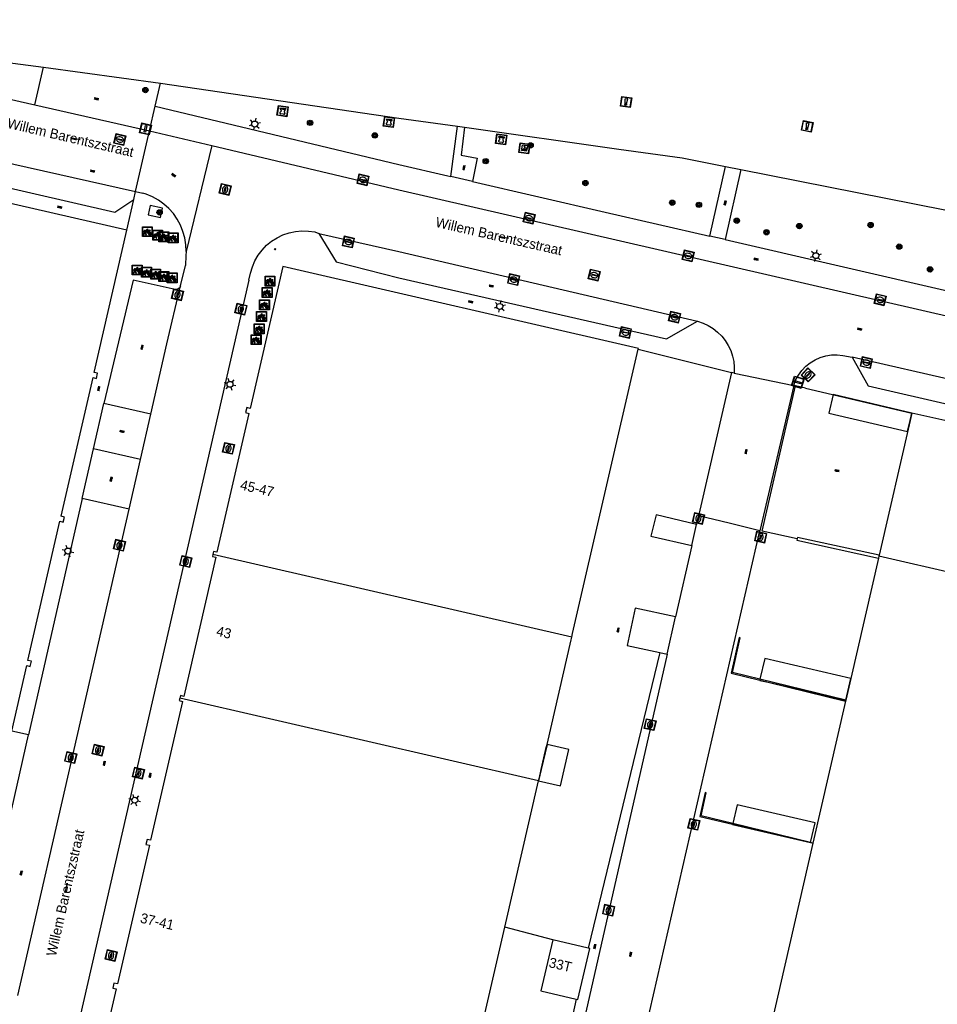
# Model space of a CAD drawing. Header units: metres. Extents: x 93870 to 95789, y 463036 to 464040.
# Tile 264 of 344: x 94962 to 95054, y 463934 to 464033. Entities that reach past the tile are written whole.
import ezdxf
from ezdxf.enums import TextEntityAlignment as Align

# ---------------------------------------------------------------- set-up
doc = ezdxf.new("R2010")
doc.units = ezdxf.units.M
doc.header["$LTSCALE"] = 25.4
for name, color, linetype in [('B_BEBOUWINGSGRENS_0', 1, 'Continuous'), ('B_LUIFEL_1', 200, 'Continuous'), ('B_TUSSENMUUR_0', 7, 'Continuous'), ('G_GRENS_ALGEMEEN_0', 7, 'Continuous'), ('Q_BOLDER_0', 7, 'Continuous'), ('Q_BOOM_0', 3, 'Continuous'), ('Q_BRANDKRAAN_0', 5, 'Continuous'), ('Q_ELEKTRAKAST_0', 7, 'Continuous'), ('Q_FIETSENREK_0', 6, 'Continuous'), ('Q_INSPECTIE_OF_RIOOLPUT_0', 253, 'Continuous'), ('Q_KOLK_0', 254, 'Continuous'), ('Q_LICHTMAST_0', 2, 'Continuous'), ('Q_MEERPAAL_0', 7, 'Continuous'), ('Q_VERKEERSBORDPAAL_0', 40, 'Continuous'), ('Q_WATERLEIDINGPUT_0', 5, 'Continuous'), ('S_GBKN_SYMBOOL_OV_GROOT_0', 7, 'Continuous'), ('T_HEK_0', 57, 'Continuous'), ('T_HEK_1', 57, 'Continuous'), ('V_WEGGRENS_0', 7, 'Continuous'), ('W_WATERGRENS_0', 5, 'Continuous'), ('Z_GBKN_HUISNUMMER_0', 252, 'Continuous'), ('Z_STRAATNAAM_0', 252, 'Continuous')]:
    doc.layers.add(name, color=color, linetype=linetype)
doc.layers.add('Q_PAALTJE_0', color=7, linetype='Continuous', true_color=0x666666)

# ---------------------------------------------------------------- blocks, each defined once
blk = doc.blocks.new('Q_ELEKTRAKAST')
for points in [[(-0.5, 0.5), (0.5, 0.5), (0.5, -0.5), (-0.5, -0.5)], [(-0.262, 0.264), (0.25, 0.264), (0.25, 0.187), (-0.262, 0.187)], [(-0.262, 0.107), (0.25, 0.107), (0.25, -0.332), (-0.262, -0.332)]]:
    blk.add_lwpolyline(points, close=True)
blk.add_lwpolyline([(-0.442, 0.464), (0.438, 0.464, -0.414214), (0.459, 0.442), (0.459, -0.437, -0.414214), (0.438, -0.459), (-0.442, -0.459, -0.414214), (-0.463, -0.437), (-0.463, 0.442), (-0.463, 0.444), (-0.463, 0.446), (-0.463, 0.448), (-0.462, 0.45), (-0.461, 0.451), (-0.46, 0.453), (-0.459, 0.455), (-0.458, 0.456), (-0.457, 0.457), (-0.456, 0.459), (-0.454, 0.46), (-0.453, 0.461), (-0.451, 0.462), (-0.449, 0.462), (-0.447, 0.463), (-0.446, 0.463), (-0.444, 0.464), (-0.442, 0.464)], format="xyb")
blk.add_lwpolyline([(-0.177, 0.001, -1), (-0.177, -0.069, -1)], format="xyb", close=True)
blk.add_lwpolyline([(0.044, 0.088), (-0.056, -0.112), (0.044, -0.112), (-0.056, -0.312)])
blk = doc.blocks.new('Q_LICHTMAST')
for points in [[(-0.26, 0.15), (-0.52, 0.3)], [(0, 0.3), (0, 0.6)], [(0.26, 0.15), (0.52, 0.3)], [(-0.26, -0.15), (-0.52, -0.3)], [(0, -0.3), (0, -0.6)], [(0.26, -0.15), (0.52, -0.3)]]:
    blk.add_lwpolyline(points)
blk.add_circle((0, 0), 0.3)
blk = doc.blocks.new('Q_VERKEERSBORDPAAL')
for points in [[(-0.5, 0.5), (0.5, 0.5), (0.5, -0.5), (-0.5, -0.5)], [(-0.08, 0.333), (0.071, 0.333), (0.071, -0.329), (-0.08, -0.329)]]:
    blk.add_lwpolyline(points, close=True)
blk.add_lwpolyline([(-0.442, 0.464), (0.438, 0.464, -0.414214), (0.459, 0.442), (0.459, -0.437, -0.414214), (0.438, -0.459), (-0.442, -0.459, -0.414214), (-0.463, -0.437), (-0.463, 0.442), (-0.463, 0.444), (-0.463, 0.446), (-0.463, 0.448), (-0.462, 0.45), (-0.461, 0.451), (-0.46, 0.453), (-0.459, 0.455), (-0.458, 0.456), (-0.457, 0.457), (-0.456, 0.459), (-0.454, 0.46), (-0.453, 0.461), (-0.451, 0.462), (-0.449, 0.462), (-0.447, 0.463), (-0.446, 0.463), (-0.444, 0.464), (-0.442, 0.464)], format="xyb")
blk = doc.blocks.new('Q_PAAL_STEEN')
for points in [[(-0.5, 0.5), (0.5, 0.5), (0.5, -0.5), (-0.5, -0.5)], [(-0.08, 0.33), (0.07, 0.33), (0.07, -0.33), (-0.08, -0.33)]]:
    blk.add_lwpolyline(points, close=True)
blk.add_lwpolyline([(-0.44, 0.46), (0.44, 0.46, -0.414214), (0.46, 0.44), (0.46, -0.44, -0.414214), (0.44, -0.46), (-0.44, -0.46, -0.414214), (-0.46, -0.44), (-0.46, 0.44), (-0.46, 0.44), (-0.46, 0.45), (-0.46, 0.45), (-0.46, 0.45), (-0.46, 0.45), (-0.46, 0.45), (-0.46, 0.45), (-0.46, 0.46), (-0.46, 0.46), (-0.46, 0.46), (-0.45, 0.46), (-0.45, 0.46), (-0.45, 0.46), (-0.45, 0.46), (-0.45, 0.46), (-0.45, 0.46), (-0.44, 0.46), (-0.44, 0.46)], format="xyb")
blk = doc.blocks.new('Q_PAALTJE')
at = {"color": 251, "true_color": 0x666666, "xscale": 0.1, "yscale": 0.1, "zscale": 0.01}
blk.add_blockref('Q_PAAL_STEEN', (0, 0), dxfattribs=at)
blk = doc.blocks.new('Q_KOLK')
blk.add_lwpolyline([(-0.5, 0.5), (0.5, 0.5), (0.5, -0.5), (-0.5, -0.5)], close=True)
for points in [[(-0.442, 0.464), (0.438, 0.464, -0.414214), (0.459, 0.442), (0.459, -0.437, -0.414214), (0.438, -0.459), (-0.442, -0.459, -0.414214), (-0.463, -0.437), (-0.463, 0.442, -0.414214), (-0.442, 0.464)], [(-0.345, 0.105, 0.380426), (-0.276, -0.18)], [(-0.008, 0.266, 0.240218), (-0.345, 0.105)], [(-0.194, 0.045, 0.853344), (-0.194, -0.032)], [(0.331, 0.111, 0.240191), (-0.008, 0.266)], [(0.185, -0.032, 0.849746), (0.185, 0.045)], [(0.267, -0.176, 0.380426), (0.331, 0.111)], [(-0.276, -0.18, 0.148452), (0.012, -0.257)], [(0.012, -0.257, 0.131742), (0.267, -0.176)]]:
    blk.add_lwpolyline(points, format="xyb")
for points in [[(-0.194, 0.045), (0.185, 0.045)], [(0.185, -0.032), (-0.194, -0.032)]]:
    blk.add_lwpolyline(points)
blk = doc.blocks.new('Q_WATERLEIDINGPUT')
blk.add_lwpolyline([(-0.5, 0.5), (0.5, 0.5), (0.5, -0.5), (-0.5, -0.5)], close=True)
for points in [[(-0.442, 0.464), (0.438, 0.464, -0.414214), (0.459, 0.442), (0.459, -0.437, -0.414214), (0.438, -0.459), (-0.442, -0.459, -0.414214), (-0.463, -0.437), (-0.463, 0.442), (-0.463, 0.444), (-0.463, 0.446), (-0.463, 0.448), (-0.462, 0.45), (-0.461, 0.451), (-0.46, 0.453), (-0.459, 0.455), (-0.458, 0.456), (-0.457, 0.457), (-0.456, 0.459), (-0.454, 0.46), (-0.453, 0.461), (-0.451, 0.462), (-0.449, 0.462), (-0.447, 0.463), (-0.446, 0.463), (-0.444, 0.464), (-0.442, 0.464)], [(-0.345, 0.105, 0.380426), (-0.276, -0.18)], [(-0.008, 0.266, 0.240218), (-0.345, 0.105)], [(-0.194, 0.045, 0.853344), (-0.194, -0.032)], [(0.331, 0.111, 0.240191), (-0.008, 0.266)], [(0.185, -0.032, 0.849746), (0.185, 0.045)], [(0.267, -0.176, 0.380426), (0.331, 0.111)], [(-0.276, -0.18, 0.148452), (0.012, -0.257)], [(0.012, -0.257, 0.131742), (0.267, -0.176)]]:
    blk.add_lwpolyline(points, format="xyb")
for points in [[(-0.194, 0.045), (0.185, 0.045)], [(0.185, -0.032), (-0.194, -0.032)]]:
    blk.add_lwpolyline(points)
blk = doc.blocks.new('Q_INSPECTIE_OF_RIOOLPUT')
blk.add_lwpolyline([(-0.5, 0.5), (0.5, 0.5), (0.5, -0.5), (-0.5, -0.5)], close=True)
for points in [[(-0.442, 0.464), (0.438, 0.464, -0.414214), (0.459, 0.442), (0.459, -0.437, -0.414214), (0.438, -0.459), (-0.442, -0.459, -0.414214), (-0.463, -0.437), (-0.463, 0.442), (-0.463, 0.444), (-0.463, 0.446), (-0.463, 0.448), (-0.462, 0.45), (-0.461, 0.451), (-0.46, 0.453), (-0.459, 0.455), (-0.458, 0.456), (-0.457, 0.457), (-0.456, 0.459), (-0.454, 0.46), (-0.453, 0.461), (-0.451, 0.462), (-0.449, 0.462), (-0.447, 0.463), (-0.446, 0.463), (-0.444, 0.464), (-0.442, 0.464)], [(-0.345, 0.105, 0.380426), (-0.276, -0.18)], [(-0.008, 0.266, 0.240218), (-0.345, 0.105)], [(-0.194, 0.045, 0.853344), (-0.194, -0.032)], [(0.331, 0.111, 0.240191), (-0.008, 0.266)], [(0.185, -0.032, 0.849746), (0.185, 0.045)], [(0.267, -0.176, 0.380426), (0.331, 0.111)], [(-0.276, -0.18, 0.148452), (0.012, -0.257)], [(0.012, -0.257, 0.131742), (0.267, -0.176)]]:
    blk.add_lwpolyline(points, format="xyb")
for points in [[(-0.194, 0.045), (0.185, 0.045)], [(0.185, -0.032), (-0.194, -0.032)]]:
    blk.add_lwpolyline(points)
blk = doc.blocks.new('Q_BRANDKRAAN')
blk.add_lwpolyline([(-0.5, 0.5), (0.5, 0.5), (0.5, -0.5), (-0.5, -0.5)], close=True)
for points in [[(-0.442, 0.464), (0.438, 0.464, -0.414214), (0.459, 0.442), (0.459, -0.437, -0.414214), (0.438, -0.459), (-0.442, -0.459, -0.414214), (-0.463, -0.437), (-0.463, 0.442), (-0.463, 0.444), (-0.463, 0.446), (-0.463, 0.448), (-0.462, 0.45), (-0.461, 0.451), (-0.46, 0.453), (-0.459, 0.455), (-0.458, 0.456), (-0.457, 0.457), (-0.456, 0.459), (-0.454, 0.46), (-0.453, 0.461), (-0.451, 0.462), (-0.449, 0.462), (-0.447, 0.463), (-0.446, 0.463), (-0.444, 0.464), (-0.442, 0.464)], [(-0.345, 0.105, 0.380426), (-0.276, -0.18)], [(-0.008, 0.266, 0.240218), (-0.345, 0.105)], [(-0.194, 0.045, 0.853344), (-0.194, -0.032)], [(0.331, 0.111, 0.240191), (-0.008, 0.266)], [(0.185, -0.032, 0.849746), (0.185, 0.045)], [(0.267, -0.176, 0.380426), (0.331, 0.111)], [(-0.276, -0.18, 0.148452), (0.012, -0.257)], [(0.012, -0.257, 0.131742), (0.267, -0.176)]]:
    blk.add_lwpolyline(points, format="xyb")
for points in [[(-0.194, 0.045), (0.185, 0.045)], [(0.185, -0.032), (-0.194, -0.032)]]:
    blk.add_lwpolyline(points)
blk = doc.blocks.new('Q_BOLDER')
for points in [[(-0.5, 0.5), (0.5, 0.5), (0.5, -0.5), (-0.5, -0.5)], [(-0.273, -0.196), (0.266, -0.196), (0.266, -0.301), (-0.273, -0.301)]]:
    blk.add_lwpolyline(points, close=True)
for points in [[(-0.442, 0.464), (0.438, 0.464, -0.414214), (0.459, 0.442), (0.459, -0.437, -0.414214), (0.438, -0.459), (-0.442, -0.459, -0.414214), (-0.463, -0.437), (-0.463, 0.442), (-0.463, 0.444), (-0.463, 0.446), (-0.463, 0.448), (-0.462, 0.45), (-0.461, 0.451), (-0.46, 0.453), (-0.459, 0.455), (-0.458, 0.456), (-0.457, 0.457), (-0.456, 0.459), (-0.454, 0.46), (-0.453, 0.461), (-0.451, 0.462), (-0.449, 0.462), (-0.447, 0.463), (-0.446, 0.463), (-0.444, 0.464), (-0.442, 0.464)], [(-0.233, 0.268, 0.439965), (-0.258, 0.19)], [(-0.15, 0.294, 0.109301), (-0.233, 0.268)], [(0.219, 0.268, 0.148019), (0.128, 0.294)], [(0.252, 0.19, 0.326045), (0.219, 0.268)], [(-0.273, -0.159, 0.309814), (-0.166, -0.025)], [(0.159, -0.025, 0.22667), (0.266, -0.159)]]:
    blk.add_lwpolyline(points, format="xyb")
for points in [[(-0.166, 0.03), (-0.258, 0.19)], [(-0.166, -0.025), (-0.166, 0.03)], [(-0.15, 0.294), (0.128, 0.294)], [(0.159, 0.03), (0.252, 0.19)], [(0.159, -0.025), (0.159, 0.03)], [(-0.273, -0.159), (0.266, -0.159)]]:
    blk.add_lwpolyline(points)
blk = doc.blocks.new('Q_FIETSENREK')
for points in [[(-0.5, 0.5), (0.5, 0.5), (0.5, -0.5), (-0.5, -0.5)], [(-0.063, 0.145), (0.184, 0.054), (0.037, -0.093)]]:
    blk.add_lwpolyline(points, close=True)
for points in [[(-0.442, 0.464), (0.438, 0.464, -0.414214), (0.459, 0.442), (0.459, -0.437, -0.414214), (0.438, -0.459), (-0.442, -0.459, -0.414214), (-0.463, -0.437), (-0.463, 0.442), (-0.463, 0.444), (-0.463, 0.446), (-0.463, 0.448), (-0.462, 0.45), (-0.461, 0.451), (-0.46, 0.453), (-0.459, 0.455), (-0.458, 0.456), (-0.457, 0.457), (-0.456, 0.459), (-0.454, 0.46), (-0.453, 0.461), (-0.451, 0.462), (-0.449, 0.462), (-0.447, 0.463), (-0.446, 0.463), (-0.444, 0.464), (-0.442, 0.464)], [(-0.181, 0.106, 0.847256), (-0.324, -0.144)], [(-0.193, 0.075, 0.842492), (-0.305, -0.118)], [(-0.171, 0.065, 0.053288), (-0.193, 0.075)], [(-0.185, -0.134, 0.502492), (-0.147, 0.044)], [(-0.149, 0.089, 0.06236), (-0.181, 0.106)], [(-0.165, -0.161, 0.494489), (-0.125, 0.068)], [(-0.324, -0.144, 0.089606), (-0.421, -0.348)], [(-0.296, -0.162, 0.110942), (-0.375, -0.348)], [(-0.294, -0.105, 0.006942), (-0.305, -0.118)], [(-0.296, -0.162, 0.02458), (-0.283, -0.168)], [(-0.212, -0.105, 0.381614), (-0.294, -0.105)], [(-0.283, -0.168, 0.148109), (-0.198, -0.173)], [(-0.223, -0.136, 0.533998), (-0.276, -0.136)], [(-0.276, -0.136, 0.009682), (-0.271, -0.138)], [(-0.271, -0.138, 0.120201), (-0.218, -0.144)], [(-0.218, -0.144, 0.003554), (-0.223, -0.136)], [(-0.185, -0.134, 0.017985), (-0.212, -0.105)], [(-0.122, -0.348, 0.075837), (-0.198, -0.173)], [(-0.075, -0.348, 0.094234), (-0.165, -0.161)], [(0.095, -0.16, 0.385208), (0.186, -0.333)], [(0.209, -0.054, 0.224648), (0.108, -0.128)], [(0.126, -0.171, 0.376993), (0.197, -0.303)], [(0.212, -0.086, 0.20829), (0.139, -0.139)], [(0.186, -0.333, 1), (0.287, -0.06)], [(0.197, -0.303, 1), (0.276, -0.09)], [(0.287, -0.06, 0.086253), (0.238, -0.051)], [(0.276, -0.09, 0.079305), (0.241, -0.083)]]:
    blk.add_lwpolyline(points, format="xyb")
for points in [[(-0.171, 0.065), (-0.263, -0.038), (-0.239, -0.059), (-0.147, 0.044)], [(0.081, 0.221), (-0.003, 0.252), (-0.149, 0.089)], [(-0.125, 0.068), (-0.086, 0.111), (0.018, -0.131), (0.095, -0.16)], [(0.238, -0.051), (0.229, 0.053), (0.261, 0.093), (0.302, 0.078), (0.314, 0.11), (0.192, 0.155), (0.18, 0.123), (0.231, 0.104), (0.207, 0.076), (-0.04, 0.167), (0, 0.216), (0.07, 0.191), (0.081, 0.221)], [(0.209, -0.054), (0.199, 0.029), (0.057, -0.108)], [(-0.421, -0.348), (-0.375, -0.348)], [(-0.122, -0.348), (-0.075, -0.348)], [(0.057, -0.108), (0.108, -0.128)], [(0.126, -0.171), (0.253, -0.218), (0.241, -0.083)], [(0.139, -0.139), (0.222, -0.17), (0.212, -0.086)]]:
    blk.add_lwpolyline(points)
blk = doc.blocks.new('Q_BOOM')
for radius in [0.27, 0.18, 0.09]:
    blk.add_circle((0, 0), radius)
blk = doc.blocks.new('Q_MEERPAAL')
for points in [[(-0.5, 0.5), (0.5, 0.5), (0.5, -0.5), (-0.5, -0.5)], [(-0.076, 0.32), (0.068, 0.32), (0.068, 0.17), (-0.076, 0.17)]]:
    blk.add_lwpolyline(points, close=True)
blk.add_lwpolyline([(-0.442, 0.464), (0.438, 0.464, -0.414214), (0.459, 0.442), (0.459, -0.437, -0.414214), (0.438, -0.459), (-0.442, -0.459, -0.414214), (-0.463, -0.437), (-0.463, 0.442), (-0.463, 0.444), (-0.463, 0.446), (-0.463, 0.448), (-0.462, 0.45), (-0.461, 0.451), (-0.46, 0.453), (-0.459, 0.455), (-0.458, 0.456), (-0.457, 0.457), (-0.456, 0.459), (-0.454, 0.46), (-0.453, 0.461), (-0.451, 0.462), (-0.449, 0.462), (-0.447, 0.463), (-0.446, 0.463), (-0.444, 0.464), (-0.442, 0.464)], format="xyb")
for points in [[(-0.076, 0.124), (-0.136, -0.311)], [(-0.076, 0.124), (0.068, 0.124)], [(0.068, 0.124), (0.122, -0.311)], [(-0.136, -0.311), (0.122, -0.311)]]:
    blk.add_lwpolyline(points)
blk = doc.blocks.new('S_GBKN_SYMBOOL_OV_GROOT')
for points in [[(-0.21875, 0.0625), (0.21875, 0.0625)], [(-0.21875, 0), (0.21875, 0)], [(-0.1875, 0.0625), (-0.1875, 0)], [(-0.125, 0.09375), (-0.125, 0.0625)], [(-0.125, 0), (-0.125, -0.0625)], [(-0.0625, 0.0625), (-0.0625, 0)], [(0, 0.09375), (0, 0.0625)], [(0, 0), (0, -0.0625)], [(0.0625, 0.0625), (0.0625, 0)], [(0.125, 0.09375), (0.125, 0.0625)], [(0.125, 0), (0.125, -0.0625)], [(0.1875, 0.0625), (0.1875, 0)], [(-0.21875, -0.0625), (0.21875, -0.0625)], [(-0.1875, -0.0625), (-0.1875, -0.09375)], [(-0.0625, -0.0625), (-0.0625, -0.09375)], [(0.0625, -0.0625), (0.0625, -0.09375)], [(0.1875, -0.0625), (0.1875, -0.09375)]]:
    blk.add_lwpolyline(points)

msp = doc.modelspace()

# ---------------------------------------------------------------- linework, layer by layer
at = {"layer": 'B_BEBOUWINGSGRENS_0'}
for p, q in [((94972.59, 464011.41), (94936.78, 464019.65)), ((95051.466, 463992.264), (95048.347, 463978.715)), ((95051.64, 463993.02), (95051.466, 463992.264)), ((95087.47, 463984.83), (95051.64, 463993.02)), ((95051.64, 463993.02), (95051.64, 463993.02)), ((95048.279, 463978.422), (95045.492, 463966.311)), ((95048.322, 463978.608), (95048.279, 463978.422)), ((95048.347, 463978.715), (95048.322, 463978.608)), ((95017.337, 463970.201), (95017.399, 463970.468)), ((95014.905, 463959.662), (95017.337, 463970.201)), ((95045.492, 463966.311), (95044.987, 463964.118)), ((95044.964, 463964.02), (95041.672, 463949.738)), ((95044.987, 463964.118), (95044.964, 463964.02)), ((95010.661, 463941.27), (95014.062, 463956.008)), ((95004.895, 463916.276), (95010.661, 463941.27)), ((95019.052, 463939.155), (95015.48, 463939.988))]:
    msp.add_line(p, q, dxfattribs=at)
for points in [[(94961.014, 463961.008), (94962.53, 463967.6), (94962.87, 463967.52), (94962.99, 463968.03), (94962.65, 463968.11), (94965.87, 463982.12), (94966.21, 463982.04), (94966.33, 463982.55), (94965.99, 463982.63), (94969.2, 463996.59), (94969.54, 463996.51), (94969.66, 463997.02), (94969.32, 463997.1), (94972.59, 464011.41)], [(95024.086, 463999.449), (95024.1, 463999.51), (94988.31, 464007.77), (94987.834, 464005.708)], [(94987.834, 464005.708), (94985.01, 463993.49), (94984.67, 463993.56), (94984.56, 463993.06), (94984.9, 463992.98), (94981.68, 463979.02), (94981.34, 463979.09), (94981.269, 463978.795)], [(95017.399, 463970.468), (95017.48, 463970.82), (95024.086, 463999.449)], [(94981.269, 463978.795), (94981.22, 463978.59), (94981.56, 463978.51), (94978.33, 463964.5), (94977.99, 463964.58), (94977.932, 463964.335)], [(94978.21, 463963.99), (94974.99, 463950.03), (94974.65, 463950.11), (94974.53, 463949.6), (94974.87, 463949.52), (94971.65, 463935.56), (94971.31, 463935.64), (94971.19, 463935.13), (94971.53, 463935.05), (94968.31, 463921.09), (94967.97, 463921.17), (94967.929, 463920.995)], [(94977.932, 463964.335), (94977.87, 463964.07), (94978.21, 463963.99)], [(95014.325, 463957.15), (95014.831, 463959.342), (95014.905, 463959.662)], [(95014.062, 463956.008), (95014.141, 463956.352), (95014.325, 463957.15)], [(95041.672, 463949.738), (95038.377, 463935.407), (95038.31, 463935.114), (95028.35, 463891.85)], [(95015.48, 463939.988), (95014.282, 463934.849), (95017.854, 463934.016)], [(95017.854, 463934.016), (95018, 463933.982), (95019.198, 463939.121), (95019.052, 463939.155)]]:
    msp.add_lwpolyline(points, dxfattribs=at)
at = {"layer": 'B_LUIFEL_1'}
for p, q in [((95051.64, 463993.02), (95043.713, 463994.869)), ((95036.818, 463968.307), (95036.339, 463966.223)), ((95045.492, 463966.311), (95036.818, 463968.307)), ((95036.339, 463966.223), (95036.316, 463966.125)), ((95037.177, 463965.915), (95044.987, 463964.118)), ((95014.325, 463957.15), (95014.062, 463956.008)), ((95034.044, 463953.598), (95033.606, 463951.698)), ((95033.606, 463951.698), (95033.59, 463951.628)), ((95041.428, 463949.795), (95041.429, 463949.797))]:
    msp.add_line(p, q, dxfattribs=at)
for points in [[(95043.713, 463994.869), (95043.277, 463993.02), (95051.208, 463991.17), (95051.466, 463992.264)], [(95051.466, 463992.264), (95051.644, 463993.019), (95051.64, 463993.02)], [(95029.955, 463981.811), (95025.897, 463982.758), (95025.354, 463980.622), (95029.474, 463979.688)], [(95027.843, 463972.504), (95023.789, 463973.394), (95022.964, 463969.633), (95026.245, 463968.913)], [(95036.316, 463966.125), (95036.314, 463966.114), (95037.177, 463965.915)], [(95044.987, 463964.118), (95045.492, 463966.311), (95045.492, 463966.311)], [(95014.062, 463956.008), (95016.255, 463955.502), (95017.097, 463959.156), (95014.905, 463959.662)], [(95014.905, 463959.662), (95014.904, 463959.662), (95014.325, 463957.15)], [(95041.429, 463949.797), (95041.888, 463951.79), (95034.044, 463953.598)], [(95033.59, 463951.628), (95033.584, 463951.602), (95041.428, 463949.794), (95041.428, 463949.795)]]:
    msp.add_lwpolyline(points, dxfattribs=at)
at = {"layer": 'B_TUSSENMUUR_0'}
for p, q in [((95017.399, 463970.468), (94981.269, 463978.795)), ((95084.451, 463970.286), (95048.322, 463978.608)), ((95014.062, 463956.008), (94977.932, 463964.335))]:
    msp.add_line(p, q, dxfattribs=at)
at = {"layer": 'G_GRENS_ALGEMEEN_0'}
for p, q in [((94963.35, 464024.05), (94964.198, 464027.823)), ((95036.316, 463966.125), (95037.177, 463965.915)), ((95044.987, 463964.118), (95036.339, 463966.223)), ((95037.177, 463965.915), (95044.964, 463964.02)), ((95033.59, 463951.628), (95041.428, 463949.795)), ((95041.429, 463949.797), (95033.606, 463951.698)), ((95041.428, 463949.795), (95041.672, 463949.738)), ((95041.672, 463949.738), (95041.429, 463949.797))]:
    msp.add_line(p, q, dxfattribs=at)
for points in [[(95040.083, 463980.355), (95040.049, 463980.208), (95048.279, 463978.422)], [(95048.347, 463978.715), (95040.116, 463980.501), (95040.083, 463980.355)], [(95036.339, 463966.223), (95033.56, 463966.9), (95034.35, 463970.4), (95034.252, 463970.422), (95033.44, 463966.825), (95036.316, 463966.125)], [(95033.606, 463951.698), (95030.41, 463952.474), (95030.938, 463954.807), (95030.84, 463954.83), (95030.29, 463952.4), (95033.59, 463951.628)]]:
    msp.add_lwpolyline(points, dxfattribs=at)
at = {"layer": 'T_HEK_0'}
for p, q in [((94975.451, 464023.9), (94975.978, 464026.202)), ((94974.88, 464021.43), (94975.451, 464023.9)), ((94973.483, 464015.309), (94974.88, 464021.43)), ((94973.301, 464014.514), (94973.483, 464015.309)), ((94972.59, 464011.41), (94973.301, 464014.514)), ((95024.086, 463999.449), (95033.484, 463997.094)), ((95040.928, 463995.519), (95051.64, 463993.02)), ((95030.154, 463982.687), (95029.955, 463981.811)), ((95029.474, 463979.688), (95027.843, 463972.504)), ((95026.245, 463968.913), (95019.052, 463939.155)), ((95015.48, 463939.988), (95010.661, 463941.27)), ((95017.854, 463934.016), (95013.477, 463914.296))]:
    msp.add_line(p, q, dxfattribs=at)
for points in [[(95033.484, 463997.094), (95030.28, 463983.24), (95030.154, 463982.687)], [(95040.083, 463980.355), (95036.558, 463981.12), (95039.902, 463995.758)]]:
    msp.add_lwpolyline(points, dxfattribs=at)
at = {"layer": 'T_HEK_1'}
for p, q in [((95029.474, 463979.688), (95029.955, 463981.811)), ((95026.989, 463968.744), (95027.843, 463972.504)), ((95026.245, 463968.913), (95026.989, 463968.744))]:
    msp.add_line(p, q, dxfattribs=at)
at = {"layer": 'V_WEGGRENS_0'}
for p, q in [((94963.35, 464024.05), (94974.88, 464021.43)), ((94940.64, 464022.711), (94973.483, 464015.309)), ((95005.235, 464016.825), (95005.875, 464021.879)), ((94974.88, 464021.43), (94981.158, 464019.943)), ((94981.158, 464019.943), (94978.561, 464009.281)), ((95031.292, 464010.825), (95032.875, 464017.83)), ((95034.419, 464017.526), (95032.825, 464010.472)), ((95007.387, 464016.329), (95005.235, 464016.825)), ((94973.483, 464015.309), (94974.22, 464015.14)), ((94976.183, 464013.647), (94974.947, 464013.911)), ((94991.936, 464011.098), (95000, 464009.277)), ((95032.825, 464010.472), (95031.292, 464010.825)), ((95000, 464009.277), (95030.059, 464002.249)), ((94978.012, 464005.836), (94978.522, 464007.859)), ((95076.854, 463991.462), (95045.638, 463998.63)), ((95033.734, 463997.042), (95033.484, 463997.094)), ((95033.734, 463997.042), (95039.759, 463995.792)), ((95039.759, 463995.792), (95036.33, 463981.17)), ((95039.902, 463995.758), (95039.759, 463995.792)), ((95040.928, 463995.519), (95039.902, 463995.758)), ((94969.239, 463989.418), (94970.273, 463993.976)), ((94975.014, 463992.9), (94970.273, 463993.976)), ((94973.971, 463988.344), (94975.014, 463992.9)), ((94968.1, 463984.401), (94969.239, 463989.418)), ((94973.971, 463988.344), (94969.239, 463989.418)), ((94972.823, 463983.329), (94973.971, 463988.344)), ((94968.1, 463984.401), (94962.709, 463960.64)), ((94972.823, 463983.329), (94968.1, 463984.401)), ((94964.84, 463948.46), (94972.823, 463983.329)), ((95016.48, 463894.51), (95036.33, 463981.17)), ((95026.989, 463968.744), (95013.53, 463909.46)), ((94959.416, 463946.127), (94962.709, 463960.64)), ((94962.709, 463960.64), (94961.014, 463961.008)), ((94964.27, 463945.97), (94964.84, 463948.46)), ((94961.62, 463934.41), (94964.27, 463945.97))]:
    msp.add_line(p, q, dxfattribs=at)
for points in [[(94927.812, 464027.705), (94929.698, 464027.094), (94930.647, 464027.603), (94931.624, 464028.054), (94932.626, 464028.446), (94933.651, 464028.777), (94934.693, 464029.046), (94935.75, 464029.252), (94936.817, 464029.393), (94937.89, 464029.471), (94938.438, 464029.466), (94938.985, 464029.437), (94939.53, 464029.382), (94940.072, 464029.303), (94940.61, 464029.199), (94963.35, 464024.05)], [(94975.451, 464023.9), (95000, 464018.03), (95004.925, 464016.896), (95005.235, 464016.825)], [(94940.64, 464022.711), (94942.19, 464019.94), (94971.4, 464013.22), (94973.301, 464014.514)], [(95006.591, 464021.779), (95006.267, 464018.967), (95007.872, 464018.655), (95007.387, 464016.329)], [(94981.158, 464019.943), (95000, 464015.48), (95067.38, 464000), (95089.78, 463994.87), (95097.937, 463993.065)], [(95007.387, 464016.329), (95020.767, 464013.249), (95031.292, 464010.825)], [(94978.561, 464009.281), (94978.537, 464009.962), (94978.436, 464010.637), (94978.257, 464011.295), (94978.005, 464011.928), (94977.682, 464012.529), (94977.292, 464013.089), (94976.841, 464013.6), (94976.334, 464014.056), (94975.778, 464014.452), (94975.181, 464014.781), (94974.55, 464015.04), (94974.22, 464015.14)], [(94974.947, 464013.911), (94974.742, 464012.953), (94975.979, 464012.689), (94976.183, 464013.647)], [(94984.894, 464006.386), (94985.06, 464007.11), (94985.245, 464007.737), (94985.502, 464008.338), (94985.83, 464008.903), (94986.223, 464009.426), (94986.675, 464009.898), (94987.18, 464010.313), (94987.731, 464010.665), (94988.32, 464010.949), (94988.939, 464011.16), (94989.578, 464011.296), (94990.229, 464011.355), (94990.882, 464011.337), (94991.529, 464011.24), (94991.936, 464011.098)], [(94991.936, 464011.098), (94993.69, 464008.228), (95000, 464006.632), (95026.94, 464000.487), (95030.059, 464002.249)], [(95032.825, 464010.472), (95078.31, 464000), (95098.571, 463995.452)], [(94978.561, 464009.281), (94978.54, 464008.89), (94978.522, 464007.859)], [(94984.894, 464006.386), (94962.091, 463907.033), (94962.079, 463906.98)], [(94978.012, 464005.836), (94977.961, 464005.696), (94977.869, 464005.579), (94977.746, 464005.497), (94977.603, 464005.457), (94977.454, 464005.463), (94973.243, 464006.389), (94970.273, 463993.976)], [(94975.014, 463992.9), (94976.64, 464000), (94978.012, 464005.836)], [(95030.059, 464002.249), (95030.607, 464002.07), (95031.131, 464001.829), (95031.624, 464001.529), (95032.078, 464001.173), (95032.487, 464000.767), (95032.847, 464000.316), (95033.151, 463999.826), (95033.397, 463999.304), (95033.58, 463998.758), (95033.698, 463998.193), (95033.75, 463997.619), (95033.734, 463997.042)], [(95039.759, 463995.792), (95039.929, 463996.339), (95040.206, 463996.844), (95040.547, 463997.308), (95040.945, 463997.724), (95041.394, 463998.084), (95041.886, 463998.384), (95042.412, 463998.617), (95042.964, 463998.779), (95043.533, 463998.869), (95044.109, 463998.884), (95044.681, 463998.824), (95045.638, 463998.63)], [(95045.638, 463998.63), (95047.243, 463995.74), (95073.862, 463989.612), (95076.854, 463991.462)], [(95036.33, 463981.17), (95033.244, 463981.928), (95030.154, 463982.687)]]:
    msp.add_lwpolyline(points, dxfattribs=at)
at = {"layer": 'W_WATERGRENS_0'}
for p, q in [((94928.4, 464032.607), (94964.198, 464027.823)), ((94964.198, 464027.823), (94975.978, 464026.202)), ((95005.875, 464021.879), (95006.591, 464021.779)), ((95032.875, 464017.83), (95034.419, 464017.526))]:
    msp.add_line(p, q, dxfattribs=at)
for points in [[(94975.978, 464026.202), (95000, 464022.707), (95005.875, 464021.879)], [(95006.591, 464021.779), (95022.131, 464019.59), (95028.52, 464018.69), (95032.875, 464017.83)], [(95034.419, 464017.526), (95090.099, 464006.537), (95100.601, 464004.464)]]:
    msp.add_lwpolyline(points, dxfattribs=at)
at = {"layer": 'Z_STRAATNAAM_0'}
for p, q in [((94966.943, 464020.762), (94967.917, 464020.535)), ((95010.067, 464010.832), (95011.042, 464010.61)), ((94966.393, 463944.736), (94966.615, 463945.711))]:
    msp.add_line(p, q, dxfattribs=at)

# ---------------------------------------------------------------- block references
at = {"layer": 'Q_BOLDER_0'}
for p, rotation in [((94988.285, 464023.406), 171.7220262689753), ((94998.983, 464022.307), 171.7220262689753), ((95010.291, 464020.567), 171.9819394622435)]:
    msp.add_blockref('Q_BOLDER', p, dxfattribs=dict(at, rotation=rotation))
at = {"layer": 'Q_BOOM_0'}
for p, rotation in [((94974.471, 464025.528), 172.1649566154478), ((94991.049, 464022.224), 171.7220262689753), ((94997.569, 464020.955), 171.7220262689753), ((95013.245, 464019.952), 171.9819394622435), ((95008.736, 464018.369), 78.22187471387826), ((95018.771, 464016.166), 167.0366616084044), ((95027.509, 464014.181), 167.030433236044), ((95030.192, 464013.972), 77.26610489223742), ((94975.901, 464013.208), 77.97878281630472), ((95034.006, 464012.375), 77.26666972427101), ((95040.304, 464011.84), 167.034733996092), ((95047.482, 464011.934), 168.8355889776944), ((95037.001, 464011.218), 167.034733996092), ((95050.362, 464009.769), 167.034733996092), ((95053.46, 464007.478), 167.034733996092)]:
    msp.add_blockref('Q_BOOM', p, dxfattribs=dict(at, rotation=rotation))
at = {"layer": 'Q_BRANDKRAAN_0'}
for p, rotation in [((95022.782, 464001.132), 167.1506991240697), ((94982.843, 463989.465), 77.01137837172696), ((94971.024, 463938.421), 77.01137837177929)]:
    msp.add_blockref('Q_BRANDKRAAN', p, dxfattribs=dict(at, rotation=rotation))
at = {"layer": 'Q_ELEKTRAKAST_0', "rotation": 171.9819394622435}
msp.add_blockref('Q_ELEKTRAKAST', (95012.624, 464019.661), dxfattribs=at)
at = {"layer": 'Q_FIETSENREK_0'}
for p in [(94974.667, 464011.274), (94975.705, 464010.926), (94976.337, 464010.757), (94977.261, 464010.653), (94973.65, 464007.413), (94974.594, 464007.189), (94975.508, 464007.003), (94976.34, 464006.748), (94977.168, 464006.639), (94987.015, 464006.302), (94986.73, 464005.152), (94986.453, 464003.906), (94986.167, 464002.743), (94985.932, 464001.505), (94985.61, 464000.401)]:
    msp.add_blockref('Q_FIETSENREK', p, dxfattribs=at)
at = {"layer": 'Q_INSPECTIE_OF_RIOOLPUT_0'}
for p, rotation in [((94971.9, 464020.55), 167.1978817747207), ((94982.51, 464015.522), 76.31073082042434), ((95019.652, 464006.905), 166.8402509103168), ((94969.713, 463959.089), 77.10478866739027)]:
    msp.add_blockref('Q_INSPECTIE_OF_RIOOLPUT', p, dxfattribs=dict(at, rotation=rotation))
at = {"layer": 'Q_KOLK_0'}
for p, rotation in [((94996.38, 464016.49), 166.6742563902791), ((95013.1, 464012.63), 167.061288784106), ((94994.9, 464010.24), 167.274990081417), ((95029.114, 464008.838), 167.0612887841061), ((95011.547, 464006.448), 166.8402509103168), ((94977.71, 464004.92), 76.77042483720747), ((95048.44, 464004.42), 167.0612887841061), ((94984.089, 464003.479), 77.07363266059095), ((95027.74, 464002.67), 166.8402509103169), ((95047.05, 463998.1), 167.0675982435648), ((95030.151, 463982.404), 77.20138803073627), ((94971.87, 463979.71), 77.10478866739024), ((95036.41, 463980.53), 77.0986114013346), ((94978.54, 463978.07), 77.07363266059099), ((95025.287, 463961.652), 77.2091853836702), ((94966.96, 463958.34), 77.10478866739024), ((94973.775, 463956.773), 77.07363266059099), ((95029.689, 463951.625), 77.0986114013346), ((95021.11, 463942.975), 77.2091853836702)]:
    msp.add_blockref('Q_KOLK', p, dxfattribs=dict(at, rotation=rotation))
at = {"layer": 'Q_LICHTMAST_0'}
for p, rotation in [((94985.48, 464022.102), 166.5522968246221), ((95041.969, 464008.856), 167.034733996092), ((95010.141, 464003.748), 167.1506991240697), ((94982.989, 463995.909), 77.07363266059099), ((94966.673, 463979.127), 77.2168929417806), ((94973.403, 463954.049), 77.07363266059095)]:
    msp.add_blockref('Q_LICHTMAST', p, dxfattribs=dict(at, rotation=rotation))
at = {"layer": 'Q_MEERPAAL_0'}
for p, rotation in [((95022.86, 464024.32), 171.9816684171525), ((95041.1, 464021.87), 168.8355889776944)]:
    msp.add_blockref('Q_MEERPAAL', p, dxfattribs=dict(at, rotation=rotation))
at = {"layer": 'Q_PAALTJE_0', "rotation": 39.4127560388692}
msp.add_blockref('Q_PAALTJE', (94987.526, 464009.511), dxfattribs=at)
at = {"layer": 'Q_VERKEERSBORDPAAL_0'}
for p, rotation in [((94974.481, 464021.613), 167.1978817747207), ((95040.155, 463996.119), 72.73548129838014)]:
    msp.add_blockref('Q_VERKEERSBORDPAAL', p, dxfattribs=dict(at, rotation=rotation))
at = {"layer": 'Q_WATERLEIDINGPUT_0', "rotation": 46.26677638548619}
msp.add_blockref('Q_WATERLEIDINGPUT', (95041.185, 463996.859), dxfattribs=at)
at = {"layer": 'S_GBKN_SYMBOOL_OV_GROOT_0'}
for p, rotation in [((94969.548, 464024.627), 167.1978817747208), ((95006.553, 464017.716), 78.22187471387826), ((94969.162, 464017.363), 167.2991528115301), ((94977.32, 464016.95), 144.5403818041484), ((95032.855, 464014.175), 77.26666972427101), ((94965.854, 464013.728), 167.044068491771), ((95035.962, 464008.483), 167.0612887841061), ((95009.292, 464005.793), 167.1506991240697), ((95007.227, 464004.198), 167.1506991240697), ((95046.388, 464001.453), 167.0675982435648), ((94974.143, 463999.644), 77.1008977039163), ((94969.787, 463995.491), 77.05035398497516), ((94972.125, 463991.16), 167.2129725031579), ((95034.957, 463989.148), 76.80207673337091), ((95044.099, 463987.208), 166.8698601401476), ((94971.036, 463986.372), 77.10638675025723), ((95022.073, 463971.187), 77.62775097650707), ((94970.349, 463957.768), 77.10478866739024), ((94974.957, 463956.563), 77.07363266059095), ((94961.986, 463946.728), 77.21604123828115), ((95019.724, 463939.337), 76.8776091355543), ((95023.336, 463938.55), 77.2091853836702)]:
    msp.add_blockref('S_GBKN_SYMBOOL_OV_GROOT', p, dxfattribs=dict(at, rotation=rotation))

# ---------------------------------------------------------------- texts
at = {"layer": 'Z_GBKN_HUISNUMMER_0', "linetype": 'Continuous'}
for s, rotation, p in [('45-47', 347, (94985.726, 463985.438)), ('43', 347, (94982.381, 463970.943)), ('37-41', 347, (94975.663, 463941.846)), ('33T', 346.9, (95016.251, 463937.492))]:
    msp.add_text(s, height=1, rotation=rotation, dxfattribs=at).set_placement(p, align=Align.MIDDLE)
at = {"layer": 'Z_STRAATNAAM_0', "linetype": 'Continuous'}
for rotation, p in [(346.88086, (94966.943, 464020.762)), (347.17288, (95010.067, 464010.832)), (77.17288, (94966.393, 463944.736))]:
    msp.add_text('Willem Barentszstraat', height=1, rotation=rotation, dxfattribs=at).set_placement(p, align=Align.MIDDLE)

doc.saveas('drawing.dxf')
